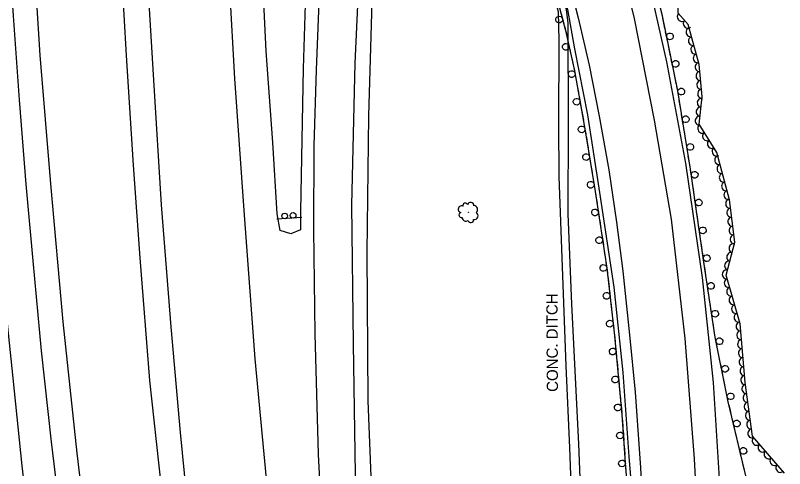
# Model space of a CAD drawing. Extents: x 1722896 to 1754269, y 648279 to 666297.
# Drawn here: x 1753584.8 to 1753926.9, y 652795.6 to 652997.3 of the extents above; entities that cross this region are included whole.
import ezdxf

# ---------------------------------------------------------------- set-up
doc = ezdxf.new("R2010")
doc.units = 0
for name, color, linetype in [('DESIGN - CENTERLINE - Proposed', 7, 'Continuous'), ('DESIGN - PUBLIC HEARING - Shapes', 7, 'Continuous'), ('DESIGN - SCRATCH - User 1', 7, 'Continuous'), ('SURVEY - CENTERLINE - Preliminary Text', 7, 'Continuous'), ('SURVEY - CONTOURS - Intermediate with optional Text', 7, 'Continuous'), ('SURVEY - VEGETATION - Features with Text', 7, 'Continuous')]:
    doc.layers.add(name, color=color, linetype=linetype)

msp = doc.modelspace()

# ---------------------------------------------------------------- linework, layer by layer
at = {"layer": 'DESIGN - CENTERLINE - Proposed'}
msp.add_lwpolyline([(1753832.94, 652761.06), (1753831.4, 652804.78), (1753829.79, 652841.26), (1753828.03, 652885.39), (1753826.66, 652925.6), (1753826.42, 652948.61), (1753826.64, 652986.01), (1753826.31, 652998.79), (1753816.15, 653037.07), (1753819.47, 653038.08), (1753829.72, 652999.9), (1753830.42, 652993.75), (1753830.66, 652948.73), (1753830.51, 652908.93), (1753832.11, 652868.68), (1753835.22, 652806.6), (1753838.6, 652718.93)], dxfattribs=at)
at = {"layer": 'DESIGN - PUBLIC HEARING - Shapes'}
msp.add_line((1753712.18, 652907.29), (1753701.01, 652906.54), dxfattribs=at)
for centre in [(1753704.54, 652908), (1753708.28, 652908.26)]:
    msp.add_circle(centre, 1.25, dxfattribs=at)
at = {"layer": 'DESIGN - SCRATCH - User 1'}
for points in [[(1753919.13, 652761.07), (1753909.88, 652791.19), (1753901.8, 652825.34), (1753895.99, 652854.07), (1753890.99, 652887.42), (1753885, 652928.77), (1753879.31, 652963.75), (1753872.5, 652997.07), (1753865.24, 653025.3), (1753855.55, 653057.24), (1753835.07, 653111)], [(1753815.31, 653037.58), (1753822.85, 653015.36), (1753829.47, 652990.49), (1753833.45, 652972.56), (1753838.21, 652945.83), (1753842.65, 652918.9), (1753847.82, 652884.74), (1753851.27, 652854.72), (1753854.51, 652819.55), (1753856.17, 652796.12), (1753857.13, 652783.76), (1753854.1, 652753.78)], [(1753827.48, 652997.98), (1753828.66, 652993.53)], [(1753873.17, 652993.78), (1753872.7, 652996.08)], [(1753829.08, 652991.99), (1753829.47, 652990.49), (1753829.65, 652989.71)], [(1753873.64, 652991.47), (1753873.17, 652993.78)], [(1753829.65, 652989.71), (1753830.16, 652987.42)], [(1753874.88, 652985.4), (1753873.96, 652989.91)], [(1753830.5, 652985.85), (1753831.5, 652981.36)], [(1753875.68, 652981.53), (1753875.21, 652983.83)], [(1753876.15, 652979.23), (1753875.68, 652981.53)], [(1753831.84, 652979.8), (1753832.35, 652977.51)], [(1753832.35, 652977.51), (1753832.86, 652975.21)], [(1753877.39, 652973.15), (1753876.47, 652977.66)], [(1753833.21, 652973.65), (1753833.45, 652972.56), (1753834.06, 652969.13)], [(1753878.18, 652969.28), (1753877.71, 652971.58)], [(1753834.34, 652967.55), (1753834.75, 652965.24)], [(1753878.65, 652966.98), (1753878.18, 652969.28)], [(1753834.75, 652965.24), (1753835.17, 652962.93)], [(1753879.78, 652960.89), (1753879.31, 652963.75), (1753878.97, 652965.41)], [(1753835.45, 652961.35), (1753836.25, 652956.82)], [(1753880.41, 652956.99), (1753880.03, 652959.31)], [(1753880.79, 652954.67), (1753880.41, 652956.99)], [(1753836.53, 652955.25), (1753836.95, 652952.93)], [(1753836.95, 652952.93), (1753837.36, 652950.62)], [(1753881.78, 652948.55), (1753881.04, 652953.09)], [(1753837.64, 652949.05), (1753838.21, 652945.83), (1753838.43, 652944.51)], [(1753882.42, 652944.65), (1753882.04, 652946.97)], [(1753838.69, 652942.94), (1753839.07, 652940.62)], [(1753882.79, 652942.33), (1753882.42, 652944.65)], [(1753839.07, 652940.62), (1753839.45, 652938.3)], [(1753883.79, 652936.21), (1753883.05, 652940.75)], [(1753839.72, 652936.72), (1753840.46, 652932.18)], [(1753884.42, 652932.31), (1753884.05, 652934.63)], [(1753884.8, 652929.99), (1753884.42, 652932.31)], [(1753840.72, 652930.6), (1753841.1, 652928.28)], [(1753841.1, 652928.28), (1753841.49, 652925.96)], [(1753885.71, 652923.86), (1753885.05, 652928.41)], [(1753841.75, 652924.39), (1753842.5, 652919.85)], [(1753886.28, 652919.95), (1753885.94, 652922.28)], [(1753886.61, 652917.62), (1753886.28, 652919.95)], [(1753842.75, 652918.27), (1753843.1, 652915.94)], [(1753843.1, 652915.94), (1753843.45, 652913.62)], [(1753887.5, 652911.49), (1753886.84, 652916.04)], [(1753843.69, 652912.04), (1753844.38, 652907.49)], [(1753888.07, 652907.58), (1753887.73, 652909.9)], [(1753844.62, 652905.91), (1753844.97, 652903.58)], [(1753888.41, 652905.25), (1753888.07, 652907.58)], [(1753844.97, 652903.58), (1753845.32, 652901.26)], [(1753889.29, 652899.12), (1753888.64, 652903.67)], [(1753845.56, 652899.68), (1753846.25, 652895.13)], [(1753889.86, 652895.21), (1753889.52, 652897.53)], [(1753890.2, 652892.88), (1753889.86, 652895.21)], [(1753846.49, 652893.55), (1753846.84, 652891.22)], [(1753891.09, 652886.75), (1753890.99, 652887.42), (1753890.43, 652891.3)], [(1753846.84, 652891.22), (1753847.19, 652888.9)], [(1753847.43, 652887.32), (1753847.82, 652884.74), (1753848.05, 652882.76)], [(1753891.68, 652882.84), (1753891.33, 652885.16)], [(1753848.23, 652881.17), (1753848.5, 652878.84)], [(1753892.02, 652880.52), (1753891.68, 652882.84)], [(1753848.5, 652878.84), (1753848.77, 652876.5)], [(1753892.94, 652874.38), (1753892.26, 652878.93)], [(1753848.95, 652874.91), (1753849.48, 652870.34)], [(1753893.53, 652870.48), (1753893.18, 652872.8)], [(1753849.66, 652868.75), (1753849.93, 652866.42)], [(1753893.88, 652868.15), (1753893.53, 652870.48)], [(1753849.93, 652866.42), (1753850.2, 652864.08)], [(1753894.79, 652862.02), (1753894.11, 652866.57)], [(1753850.38, 652862.49), (1753850.91, 652857.93)], [(1753895.38, 652858.12), (1753895.03, 652860.44)], [(1753895.73, 652855.79), (1753895.38, 652858.12)], [(1753851.09, 652856.34), (1753851.27, 652854.72), (1753851.34, 652854)], [(1753851.34, 652854), (1753851.55, 652851.66)], [(1753896.87, 652849.7), (1753895.99, 652854.07), (1753895.97, 652854.21)], [(1753851.7, 652850.07), (1753852.12, 652845.49)], [(1753897.66, 652845.83), (1753897.19, 652848.13)], [(1753852.27, 652843.89), (1753852.49, 652841.55)], [(1753898.12, 652843.53), (1753897.66, 652845.83)], [(1753852.49, 652841.55), (1753852.7, 652839.21)], [(1753899.35, 652837.45), (1753898.44, 652841.96)], [(1753852.85, 652837.62), (1753853.27, 652833.04)], [(1753900.13, 652833.58), (1753899.67, 652835.88)], [(1753900.6, 652831.27), (1753900.13, 652833.58)], [(1753853.42, 652831.45), (1753853.63, 652829.1)], [(1753901.83, 652825.2), (1753901.8, 652825.34), (1753900.92, 652829.7)], [(1753853.63, 652829.1), (1753853.85, 652826.77)], [(1753854, 652825.17), (1753854.42, 652820.59)], [(1753902.74, 652821.35), (1753902.2, 652823.64)], [(1753903.29, 652819.07), (1753902.74, 652821.35)], [(1753854.55, 652819), (1753854.72, 652816.65)], [(1753854.72, 652816.65), (1753854.88, 652814.31)], [(1753904.71, 652813.03), (1753903.65, 652817.51)], [(1753855, 652812.71), (1753855.32, 652808.12)], [(1753905.62, 652809.19), (1753905.08, 652811.48)], [(1753906.17, 652806.9), (1753905.62, 652809.19)], [(1753855.44, 652806.53), (1753855.6, 652804.18)], [(1753855.6, 652804.18), (1753855.77, 652801.84)], [(1753907.59, 652800.87), (1753906.53, 652805.35)], [(1753855.88, 652800.24), (1753856.17, 652796.12), (1753856.21, 652795.66)], [(1753908.5, 652797.03), (1753907.96, 652799.31)], [(1753909.04, 652794.74), (1753908.5, 652797.03)]]:
    msp.add_lwpolyline(points, dxfattribs=at)
for centre, start, end in [((1753826.62, 652995.39), 128.1755, 128.1657), ((1753875.9, 652987.93), 304.8152, 304.8054), ((1753829.53, 652983.3), 125.7598, 125.75), ((1753878.4, 652975.68), 304.8152, 304.8054), ((1753832.18, 652971.15), 123.3642, 123.3544), ((1753880.89, 652963.37), 302.4982, 302.4884), ((1753834.37, 652958.85), 123.3642, 123.3544), ((1753882.9, 652951.04), 302.4982, 302.4884), ((1753836.56, 652946.54), 123.3642, 123.3544), ((1753884.9, 652938.7), 302.4982, 302.4884), ((1753838.61, 652934.23), 122.6219, 122.6121), ((1753886.87, 652926.33), 301.5026, 301.4927), ((1753840.64, 652921.89), 122.6219, 122.6121), ((1753888.66, 652913.96), 301.5026, 301.4927), ((1753842.55, 652909.56), 121.8707, 121.8609), ((1753890.45, 652901.59), 301.5026, 301.4927), ((1753844.42, 652897.2), 121.8707, 121.8609), ((1753892.24, 652889.21), 301.5026, 301.4927), ((1753846.29, 652884.84), 121.8707, 121.8609), ((1753894.09, 652876.86), 301.7853, 301.7755), ((1753847.72, 652872.48), 119.8136, 119.8038), ((1753895.94, 652864.5), 301.7853, 301.7755), ((1753849.15, 652860.06), 119.8136, 119.8038), ((1753897.89, 652852.23), 304.6999, 304.69), ((1753850.42, 652847.66), 118.5238, 118.5139), ((1753900.37, 652839.98), 304.6999, 304.69), ((1753851.56, 652835.21), 118.5238, 118.5139), ((1753902.85, 652827.73), 304.6999, 304.69), ((1753852.71, 652822.77), 118.5238, 118.5139), ((1753905.65, 652815.59), 306.5774, 306.5675), ((1753853.66, 652810.33), 117.3135, 117.3037), ((1753908.53, 652803.43), 306.5774, 306.5675), ((1753854.55, 652797.87), 117.3135, 117.3037)]:
    msp.add_arc(centre, 1.5, start, end, dxfattribs=at)
at = {"layer": 'SURVEY - CENTERLINE - Preliminary Text'}
for points in [[(1753593.85, 652744.66), (1753587.85, 652796.72), (1753583.81, 652835.77), (1753579.63, 652875.82), (1753575.69, 652919.96), (1753570.97, 652975.83), (1753567.04, 653032.84), (1753563.11, 653096.66), (1753560.56, 653150.67), (1753559.7, 653197.29), (1753559.03, 653236.76), (1753558.51, 653283.69), (1753558.39, 653340.14), (1753559.24, 653392.93), (1753559.27, 653394.59)], [(1753605.86, 652765.83), (1753600.9, 652807.48), (1753596.39, 652847.97), (1753592.64, 652888.06), (1753589.62, 652922.14), (1753586.65, 652959.71), (1753583.93, 652997), (1753581.07, 653037.7), (1753578.97, 653076.61), (1753577.32, 653111.94), (1753576.02, 653148.3), (1753575.03, 653186.05), (1753574.16, 653227.27), (1753573.47, 653270.46), (1753573.45, 653312.44), (1753573.62, 653347.56), (1753573.93, 653379.37), (1753573.99, 653383.29)], [(1753586, 653373.8), (1753586.02, 653320.83), (1753586.51, 653260.19), (1753585.94, 653175.4), (1753588.4, 653103.57), (1753591.99, 653038.33), (1753595.6, 652979.58), (1753600.41, 652922.25), (1753605.88, 652860.92), (1753612.11, 652802.48), (1753618.16, 652751.51), (1753623.87, 652708.45), (1753630.67, 652655.7), (1753639.24, 652599.36), (1753646.34, 652556.06)], [(1753649.6, 652788.66), (1753644.5, 652834.72), (1753640.23, 652889.39), (1753637.35, 652930.56), (1753634.2, 652979.36), (1753631.13, 653033.78), (1753628.17, 653088.57), (1753626.65, 653140.67), (1753625.66, 653208.49), (1753625.49, 653259.54), (1753626.43, 653294.68), (1753627.04, 653338.25)], [(1753663.49, 652757.29), (1753658.2, 652811.66), (1753654.13, 652858.71), (1753649.8, 652912.88), (1753646.32, 652968.38), (1753643.45, 653017.48), (1753640.78, 653073.94), (1753638.94, 653123.56), (1753637.72, 653175.65), (1753637.22, 653225.21), (1753637.44, 653282.01), (1753638.24, 653323.42), (1753638.29, 653327.64)], [(1753673.49, 653288.82), (1753672.95, 653233.44), (1753673.05, 653179.99), (1753674.73, 653126.89), (1753677.38, 653059.45), (1753679.97, 653009.15), (1753682.23, 652969.12), (1753686.43, 652910.39), (1753691.24, 652844.47), (1753697.05, 652783.14), (1753702.09, 652734.96), (1753708.35, 652680.33), (1753715.23, 652617.27), (1753722.63, 652559.66), (1753730.76, 652502.09), (1753739.58, 652441.23), (1753747.03, 652392.58), (1753755.8, 652340.09)], [(1753711.63, 652910.16), (1753711.62, 652901.89), (1753707.29, 652899.98), (1753702.5, 652901.48), (1753701.2, 652909), (1753699.33, 652940.62), (1753696.26, 652981.3), (1753694.3, 653024.67), (1753693.01, 653065.61), (1753690.96, 653099.8), (1753689.66, 653144.69), (1753688.97, 653190.98), (1753688.23, 653213.43), (1753688.36, 653271.13)], [(1753737.23, 653204.4), (1753729.42, 653153.38), (1753723.94, 653114.57), (1753719.46, 653082.09), (1753716.77, 653047.01), (1753713.75, 653006.93), (1753712.8, 652973.62), (1753711.63, 652910.16)], [(1753755.8, 652340.09), (1753752.38, 652376.08), (1753747.71, 652420.41), (1753744.03, 652460.05), (1753740.2, 652503.77), (1753735.79, 652554.57), (1753731.2, 652616.99), (1753726.87, 652677.02), (1753723.99, 652719.54), (1753721.88, 652756.57), (1753719.62, 652801.86), (1753718.06, 652855.55), (1753717.47, 652901.81), (1753717.61, 652939.22), (1753718.71, 652972.96), (1753720.18, 653010.65), (1753723.67, 653058.36), (1753728.07, 653096.98), (1753732.39, 653128.86), (1753736.43, 653157.79), (1753739.53, 653176), (1753742.59, 653196.36)], [(1753755.53, 653175.15), (1753752.42, 653153.71), (1753744.55, 653097.49), (1753738.59, 653037.28), (1753735.76, 652976.04), (1753734.22, 652912.73), (1753735.04, 652851.03), (1753735.95, 652793.03), (1753740.89, 652709.26), (1753744.55, 652649.56), (1753749.39, 652585.85), (1753754.22, 652523.43), (1753759.54, 652463.84), (1753765.84, 652397.81), (1753771.93, 652339.08), (1753779.23, 652280.71), (1753787.71, 652220.9), (1753798.39, 652148.72), (1753809.34, 652081.88), (1753813.08, 652061.59), (1753826.3, 652006.49), (1753840.55, 651947.25), (1753852.09, 651899.89)], [(1753761.21, 653165.15), (1753749.94, 653087.91), (1753743.9, 653023.55), (1753741.79, 652952.63), (1753741.13, 652891.74), (1753741.52, 652825.75), (1753744.12, 652758.39), (1753749.22, 652685.71), (1753753.73, 652685.34), (1753758.38, 652620.28), (1753762.72, 652563.8), (1753768.74, 652507.37), (1753772.83, 652449.91), (1753783.76, 652363.92), (1753788.78, 652307.73), (1753795.55, 652255.47), (1753802.77, 652204.71), (1753809.34, 652162.84), (1753820.56, 652103.85), (1753829.12, 652052.15), (1753840.65, 652003.95), (1753852.6, 651955.22), (1753865.18, 651903.24)], [(1753889.07, 652757.75), (1753886.76, 652799.9), (1753882.6, 652853.52), (1753876.51, 652906.54), (1753868.98, 652950.66), (1753860.04, 652995.88), (1753855.02, 653016.47), (1753849.42, 653036.45), (1753843.04, 653056.61), (1753835, 653080.18), (1753828.73, 653096.96), (1753818.71, 653120.08)], [(1753898.66, 652779.29), (1753895.17, 652833.89), (1753890.38, 652880.62), (1753882.96, 652931.45), (1753874.56, 652976.66), (1753867.09, 653009.71), (1753862.61, 653026.4), (1753857.31, 653043.58), (1753850.79, 653063.59), (1753843.56, 653084.1), (1753839.64, 653094.14), (1753833.4, 653110.44)], [(1753796.77, 653110.19), (1753806.87, 653086.54), (1753814.32, 653066.56), (1753819.52, 653050.97), (1753824.26, 653035.91), (1753829.46, 653018.12), (1753835.08, 652996.24), (1753839.96, 652975.15), (1753844.45, 652952.4), (1753848.63, 652928.59), (1753852.05, 652905.2), (1753854.96, 652883.4), (1753857.94, 652855.08), (1753860.43, 652829.65), (1753862.77, 652795.93), (1753864.56, 652762.62)], [(1753801.36, 653085.63), (1753802.96, 653086.01), (1753810.88, 653064.92), (1753817.04, 653047.6), (1753820.48, 653036.37), (1753826.88, 653013.47), (1753830.24, 652999.82), (1753833.41, 652982.4), (1753839.21, 652952.93), (1753844.48, 652918.38), (1753850.86, 652876.32), (1753854.94, 652838.39), (1753857.6, 652801.01), (1753859.83, 652773.93)]]:
    msp.add_lwpolyline(points, dxfattribs=at)
at = {"layer": 'SURVEY - VEGETATION - Features with Text'}
msp.add_lwpolyline([(1753926.87, 652793.6), (1753912.58, 652809.94), (1753909.34, 652833.95), (1753907.06, 652859.96), (1753900.93, 652881.58), (1753904.71, 652896.33), (1753902.3, 652915.23), (1753896.78, 652936.26), (1753888.84, 652948.89), (1753890.22, 652960.98), (1753888.87, 652975.41), (1753884.04, 652993.14), (1753879.5, 652998.28), (1753879.53, 653026.65), (1753876.87, 653049.53), (1753870.99, 653076.63), (1753869.09, 653082.89), (1753866.88, 653110.39), (1753868.8, 653130.23), (1753874, 653158.43), (1753880.81, 653200.5)], dxfattribs=at)
msp.add_circle((1753786.34, 652909.66), 0.0526, dxfattribs=at)
for centre, radius, start, end in [((1753783.22, 652910.97), 1.5, 63.3227, 256.7424), ((1753784.85, 652912.7), 1.03, 23.302, 202.0476), ((1753787.2, 652912.54), 1.51, 1.1858, 157.9748), ((1753788.64, 652910.86), 1.72, 310.2386, 87.7628), ((1753783.19, 652908.4), 1.14, 105.9413, 283.2605), ((1753788.82, 652908.12), 1.71, 261.1344, 56.9729), ((1753785.07, 652907.32), 1.62, 181.2284, 308.0741), ((1753787.3, 652906.29), 1.26, 191.3873, 6.3876)]:
    msp.add_arc(centre, radius, start, end, dxfattribs=at)
for centre, major_axis in [((1753881.07, 652996.51), (-1.32, 1.5)), ((1753883.72, 652993.51), (-1.32, 1.5)), ((1753884.96, 652989.76), (-0.53, 1.93)), ((1753886.01, 652985.9), (-0.53, 1.93)), ((1753887.07, 652982.04), (-0.53, 1.93)), ((1753888.12, 652978.18), (-0.53, 1.93)), ((1753888.97, 652974.28), (-0.19, 1.99)), ((1753889.34, 652970.3), (-0.19, 1.99)), ((1753889.72, 652966.32), (-0.19, 1.99)), ((1753890.09, 652962.33), (-0.19, 1.99)), ((1753889.92, 652958.36), (0.23, 1.99)), ((1753889.47, 652954.38), (0.23, 1.99)), ((1753889.01, 652950.41), (0.23, 1.99)), ((1753890.16, 652946.8), (-1.06, 1.69)), ((1753892.29, 652943.41), (-1.06, 1.69)), ((1753894.41, 652940.02), (-1.06, 1.69)), ((1753896.54, 652936.64), (-1.06, 1.69)), ((1753897.68, 652932.82), (-0.51, 1.93)), ((1753898.7, 652928.95), (-0.51, 1.93)), ((1753899.71, 652925.08), (-0.51, 1.93)), ((1753900.73, 652921.22), (-0.51, 1.93)), ((1753901.75, 652917.35), (-0.51, 1.93)), ((1753902.53, 652913.43), (-0.25, 1.98)), ((1753903.04, 652909.46), (-0.25, 1.98)), ((1753903.54, 652905.5), (-0.25, 1.98)), ((1753904.05, 652901.53), (-0.25, 1.98)), ((1753904.55, 652897.56), (-0.25, 1.98)), ((1753904.03, 652893.66), (0.5, 1.94)), ((1753903.03, 652889.78), (0.5, 1.94)), ((1753902.04, 652885.91), (0.5, 1.94)), ((1753901.05, 652882.03), (0.5, 1.94)), ((1753901.9, 652878.18), (-0.55, 1.92)), ((1753902.99, 652874.33), (-0.55, 1.92)), ((1753904.08, 652870.48), (-0.55, 1.92)), ((1753905.17, 652866.64), (-0.55, 1.92)), ((1753906.26, 652862.79), (-0.55, 1.92)), ((1753907.15, 652858.9), (-0.17, 1.99)), ((1753907.5, 652854.92), (-0.17, 1.99)), ((1753907.85, 652850.93), (-0.17, 1.99)), ((1753908.2, 652846.95), (-0.17, 1.99)), ((1753908.55, 652842.96), (-0.17, 1.99)), ((1753908.9, 652838.98), (-0.17, 1.99)), ((1753909.25, 652834.99), (-0.17, 1.99)), ((1753909.74, 652831.02), (-0.27, 1.98)), ((1753910.27, 652827.06), (-0.27, 1.98)), ((1753910.81, 652823.1), (-0.27, 1.98)), ((1753911.34, 652819.13), (-0.27, 1.98)), ((1753911.88, 652815.17), (-0.27, 1.98)), ((1753912.41, 652811.2), (-0.27, 1.98)), ((1753914.38, 652807.89), (-1.32, 1.51)), ((1753917.01, 652804.88), (-1.32, 1.51)), ((1753919.64, 652801.87), (-1.32, 1.51)), ((1753922.27, 652798.86), (-1.32, 1.51)), ((1753924.91, 652795.84), (-1.32, 1.51))]:
    msp.add_ellipse(centre, major_axis=major_axis, ratio=0.940188, start_param=0, end_param=3.141593, dxfattribs=at)

# ---------------------------------------------------------------- texts
at = {"layer": 'SURVEY - CONTOURS - Intermediate with optional Text'}
msp.add_text('CONC. DITCH', height=5, rotation=90.2911, dxfattribs=at).set_placement((1753826.1, 652829.72))

doc.saveas('drawing.dxf')
